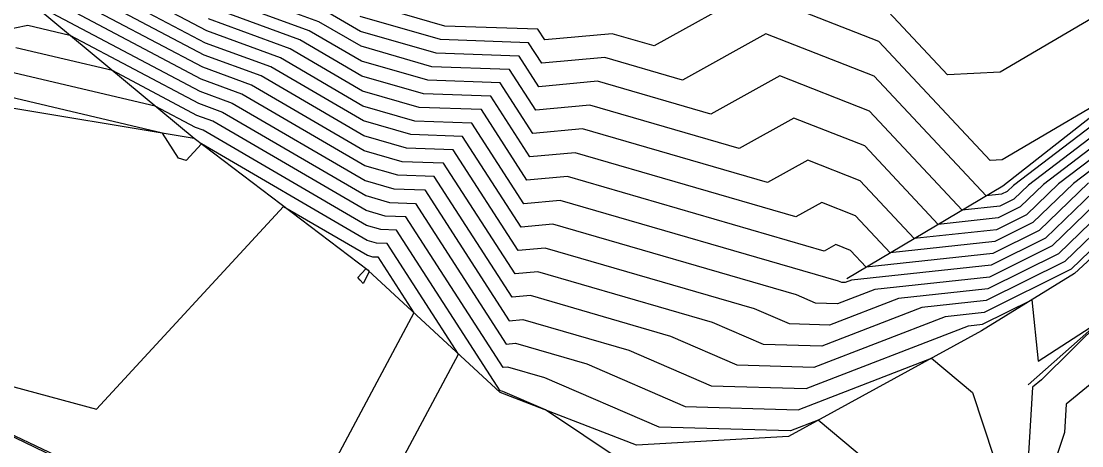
# Model space of a CAD drawing. Extents: x 2188792 to 2191981, y 386090 to 389710.
# Drawn here: x 2190835.74 to 2190880.32, y 388193.04 to 388210.92 of the extents above; entities that cross this region are included whole.
import ezdxf

# ---------------------------------------------------------------- set-up
doc = ezdxf.new("R2010")
doc.units = 0
for name, color, linetype in [('DTM Contours Major', 7, 'Continuous'), ('DTM Contours Minor', 7, 'Continuous'), ('PH Exist DTM Breakline', 7, 'Continuous')]:
    doc.layers.add(name, color=color, linetype=linetype)

msp = doc.modelspace()

# ---------------------------------------------------------------- linework, layer by layer
at = {"layer": 'DTM Contours Major'}
for points in [[(2190883.763, 388204.233), (2190879.872, 388200.475), (2190876.22, 388198.656), (2190874.574, 388198.478), (2190869.061, 388196.343), (2190865.839, 388196.435), (2190863.04, 388197.65), (2190857.141, 388199.365), (2190856.374, 388199.294), (2190853.101, 388204.376), (2190851.575, 388204.43), (2190850.181, 388204.832), (2190845.009, 388207.849), (2190843.308, 388208.474), (2190837.08, 388211.776)], [(2190880.602, 388204.114), (2190878.529, 388202.112), (2190876.584, 388201.143), (2190871.252, 388200.568), (2190870.603, 388201.263), (2190869.975, 388201.51), (2190869.492, 388201.241), (2190858.707, 388204.376), (2190856.997, 388204.219), (2190855.081, 388207.194), (2190852.468, 388207.285), (2190850.083, 388207.973), (2190847.039, 388209.749), (2190843.608, 388211.01)], [(2190884.386, 388209.284), (2190877.441, 388203.995), (2190877.187, 388203.75), (2190876.948, 388203.631), (2190876.293, 388203.56), (2190871.593, 388208.597), (2190867.041, 388210.385), (2190863.539, 388208.438), (2190860.272, 388209.388), (2190857.62, 388209.143), (2190857.061, 388210.011), (2190853.362, 388210.14), (2190849.985, 388211.114)], [(2190851.324, 388191.653), (2190854.121, 388196.901), (2190851.121, 388201.559), (2190850.681, 388201.574), (2190850.279, 388201.691), (2190843.319, 388205.751), (2190842.681, 388205.057), (2190842.356, 388205.145), (2190841.678, 388206.204), (2190834.491, 388207.899)], [(2190882.996, 388197.537), (2190879.663, 388194.801), (2190879.592, 388193.603), (2190878.404, 388189.997), (2190882.907, 388187)]]:
    msp.add_lwpolyline(points, dxfattribs=at)
at = {"layer": 'DTM Contours Minor'}
for points in [[(2190881.234, 388204.138), (2190878.798, 388201.785), (2190876.511, 388200.646), (2190870.641, 388200.013), (2190870.379, 388199.911), (2190870.226, 388199.915), (2190870.092, 388199.973), (2190858.393, 388203.374), (2190856.872, 388203.234), (2190854.685, 388206.63), (2190852.29, 388206.714), (2190850.103, 388207.345), (2190846.633, 388209.369), (2190843.548, 388210.503), (2190839.237, 388212.789)], [(2190881.866, 388204.162), (2190879.066, 388201.458), (2190876.438, 388200.148), (2190871.624, 388199.629), (2190870.049, 388199.019), (2190869.129, 388199.045), (2190868.329, 388199.392), (2190858.08, 388202.372), (2190856.748, 388202.249), (2190854.289, 388206.067), (2190852.111, 388206.143), (2190850.122, 388206.717), (2190846.227, 388208.989), (2190843.488, 388209.996), (2190838.698, 388212.535)], [(2190884.37, 388208.357), (2190878.705, 388204.043), (2190877.724, 388203.095), (2190876.802, 388202.636), (2190874.276, 388202.363), (2190871.197, 388205.664), (2190868.214, 388206.835), (2190865.92, 388205.559), (2190859.646, 388207.383), (2190857.371, 388207.173), (2190856.269, 388208.884), (2190853.005, 388208.998), (2190850.024, 388209.858), (2190848.257, 388210.889), (2190843.787, 388212.532)], [(2190883.131, 388204.21), (2190879.603, 388200.803), (2190876.293, 388199.153), (2190873.591, 388198.862), (2190869.39, 388197.235), (2190866.936, 388197.305), (2190864.803, 388198.231), (2190857.454, 388200.367), (2190856.499, 388200.279), (2190853.497, 388204.94), (2190851.753, 388205.001), (2190850.161, 388205.46), (2190845.415, 388208.229), (2190843.368, 388208.982), (2190837.619, 388212.029)], [(2190882.498, 388204.186), (2190879.335, 388201.13), (2190876.365, 388199.651), (2190872.608, 388199.245), (2190869.72, 388198.127), (2190868.033, 388198.175), (2190866.566, 388198.812), (2190857.767, 388201.369), (2190856.623, 388201.264), (2190853.893, 388205.503), (2190851.932, 388205.572), (2190850.142, 388206.088), (2190845.821, 388208.609), (2190843.428, 388209.489), (2190838.159, 388212.282)], [(2190884.362, 388207.893), (2190879.338, 388204.067), (2190877.992, 388202.767), (2190876.729, 388202.138), (2190873.268, 388201.765), (2190870.999, 388204.197), (2190868.801, 388205.06), (2190867.111, 388204.12), (2190859.333, 388206.381), (2190857.246, 388206.188), (2190855.873, 388208.321), (2190852.826, 388208.427), (2190850.044, 388209.23), (2190847.851, 388210.509), (2190843.727, 388212.025)], [(2190882.642, 388208.413), (2190876.973, 388205.085), (2190876.462, 388205.058), (2190871.791, 388210.064), (2190866.454, 388212.161), (2190862.348, 388209.878), (2190860.585, 388210.39), (2190857.745, 388210.128), (2190857.457, 388210.574), (2190853.541, 388210.711), (2190849.966, 388211.743)], [(2190836.541, 388211.523), (2190843.249, 388207.967), (2190844.603, 388207.47), (2190850.2, 388204.204), (2190851.396, 388203.859), (2190852.705, 388203.813), (2190856.249, 388198.309), (2190856.828, 388198.362), (2190861.277, 388197.069), (2190864.743, 388195.565), (2190868.731, 388195.451), (2190875.557, 388198.095), (2190876.147, 388198.158), (2190878.224, 388199.193), (2190878.483, 388196.604), (2190881.182, 388198.365), (2190878.626, 388195.823), (2190878.249, 388195.513), (2190878.042, 388192.015), (2190877.234, 388189.561), (2190882.773, 388185.874)], [(2190884.354, 388207.429), (2190879.97, 388204.091), (2190878.261, 388202.44), (2190876.656, 388201.641), (2190872.26, 388201.166), (2190870.801, 388202.73), (2190869.388, 388203.285), (2190868.301, 388202.68), (2190859.02, 388205.378), (2190857.122, 388205.203), (2190855.477, 388207.757), (2190852.647, 388207.856), (2190850.063, 388208.601), (2190847.445, 388210.129), (2190843.668, 388211.518)], [(2190881.881, 388211.703), (2190876.888, 388208.772), (2190874.674, 388208.653), (2190871.989, 388211.531)], [(2190884.378, 388208.82), (2190878.073, 388204.019), (2190877.455, 388203.422), (2190876.875, 388203.133), (2190875.285, 388202.962), (2190871.395, 388207.131), (2190867.628, 388208.61), (2190864.729, 388206.999), (2190859.959, 388208.385), (2190857.496, 388208.158), (2190856.665, 388209.448), (2190853.184, 388209.569), (2190850.005, 388210.486), (2190848.663, 388211.269)], [(2190828.907, 388209.289), (2190836.024, 388210.742), (2190837.778, 388210.328), (2190843.189, 388207.46), (2190844.197, 388207.09), (2190850.22, 388203.575), (2190851.217, 388203.288), (2190852.309, 388203.249), (2190856.125, 388197.324), (2190856.515, 388197.36), (2190859.514, 388196.488), (2190863.646, 388194.696), (2190868.401, 388194.559), (2190874.003, 388196.728), (2190875.722, 388195.285), (2190876.619, 388192.569), (2190876.492, 388190.428), (2190876.063, 388189.124), (2190882.64, 388184.748)], [(2190882.507, 388183.621), (2190874.893, 388188.688), (2190874.943, 388188.84), (2190874.958, 388189.09), (2190874.853, 388189.407), (2190869.238, 388194.119), (2190868.072, 388193.667), (2190862.55, 388193.826), (2190857.751, 388195.908), (2190856.201, 388196.358), (2190856, 388196.339), (2190851.913, 388202.686), (2190851.038, 388202.716), (2190850.239, 388202.947), (2190843.79, 388206.71), (2190843.129, 388206.953), (2190839.577, 388208.836), (2190835.513, 388209.794)], [(2190882.373, 388182.495), (2190875.64, 388186.975), (2190875.115, 388187.101), (2190873.306, 388187.691), (2190870.109, 388190.109), (2190869.527, 388189.287), (2190863.166, 388191.799), (2190861.573, 388192.185), (2190861.337, 388192.222), (2190861.002, 388192.403), (2190857.775, 388194.551), (2190855.988, 388195.327), (2190855.888, 388195.356), (2190855.875, 388195.354), (2190851.517, 388202.123), (2190850.86, 388202.145), (2190850.259, 388202.319), (2190843.384, 388206.33), (2190843.069, 388206.446), (2190841.375, 388207.344), (2190835.002, 388208.847)], [(2190834.913, 388195.668), (2190838.907, 388194.584), (2190846.77, 388203.121)], [(2190846.77, 388203.121), (2190850.298, 388201.062), (2190850.502, 388201.003), (2190850.725, 388200.996), (2190852.246, 388198.634), (2190846.446, 388187.751)], [(2190850.111, 388199.878), (2190849.989, 388200.015), (2190849.886, 388200.127), (2190850.22, 388200.491), (2190850.318, 388200.434), (2190850.323, 388200.432), (2190850.329, 388200.432), (2190850.371, 388200.367), (2190850.111, 388199.878)], [(2190838.009, 388192.152), (2190833.786, 388194.186)]]:
    msp.add_lwpolyline(points, dxfattribs=at)
at = {"layer": 'PH Exist DTM Breakline'}
for points in [[(2190894.396, 388236.091), (2190896.226, 388225.706), (2190893.932, 388217.377), (2190889.284, 388209.421), (2190884.298, 388204.253), (2190880.014, 388200.302), (2190876.106, 388197.881), (2190867.985, 388193.432), (2190861.604, 388193.075), (2190855.867, 388195.287), (2190850.318, 388200.416), (2190843.014, 388205.983), (2190836.412, 388211.462), (2190830.821, 388217.47), (2190828.331, 388220.997), (2190823.437, 388227.742), (2190822.1, 388228.058), (2190819.931, 388227.651), (2190807.786, 388222.713)], [(2190870.445, 388200.089), (2190876.999, 388203.979), (2190884.395, 388209.791), (2190889.124, 388216.957), (2190892.545, 388226.252), (2190892.414, 388235.638), (2190889.67, 388235.652), (2190882.369, 388235.827), (2190875.069, 388236.002), (2190867.042, 388235.464), (2190859.015, 388234.926), (2190846.113, 388234.278), (2190836.926, 388233.502), (2190830.186, 388230.221), (2190823.437, 388227.742)], [(2190878.069, 388195.604), (2190887.667, 388204.117), (2190894.397, 388212.551), (2190897.785, 388217.716), (2190899.608, 388226.356), (2190901.431, 388234.996), (2190905.574, 388233.794)], [(2190843.014, 388205.983), (2190834.239, 388207.433), (2190827.173, 388208.787), (2190820.106, 388210.141), (2190813.409, 388211.057), (2190809.558, 388210.957), (2190806.563, 388211.611), (2190801.475, 388214.501)], [(2190871.282, 388175.117), (2190866.139, 388176.888), (2190861.057, 388177.544), (2190856.935, 388178.192), (2190850.924, 388181.155), (2190847.982, 388183.844), (2190844.982, 388186.58), (2190841.421, 388189.579), (2190838.057, 388192.225), (2190833.796, 388194.245), (2190830.312, 388195.438), (2190825.529, 388196.819), (2190821.914, 388197.731), (2190814.377, 388200.485), (2190812.446, 388202.156), (2190808.755, 388203.808), (2190801.513, 388207), (2190794.271, 388210.191), (2190787.028, 388213.383)]]:
    msp.add_lwpolyline(points, dxfattribs=at)

doc.saveas('drawing.dxf')
